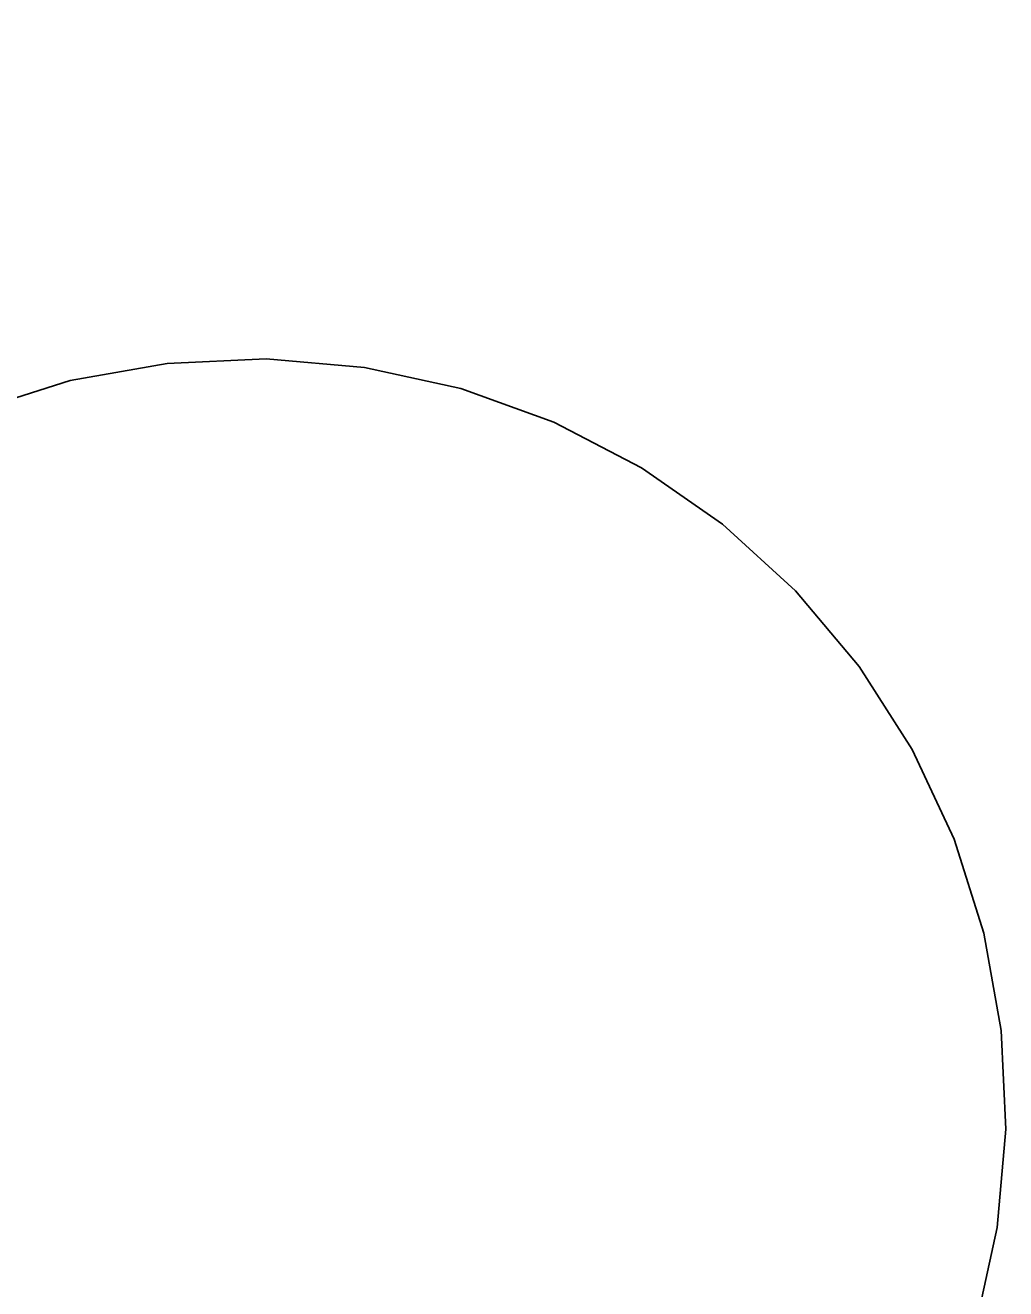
# Model space of a CAD drawing. Extents: x 6540402 to 6566579, y 5525343 to 5532423.
# Drawn here: x 6544561.3978 to 6544561.7223, y 5526304.423 to 5526304.8414 of the extents above; entities that cross this region are included whole.
import ezdxf

# ---------------------------------------------------------------- set-up
doc = ezdxf.new("R2010")
doc.units = 0
doc.layers.add('IR_ps_geometria', color=7, linetype='Continuous')
doc.layers.add('TOR_PS_T-tory projektowane', color=7, linetype='Continuous')

msp = doc.modelspace()

# ---------------------------------------------------------------- linework, layer by layer
at = {"layer": 'IR_ps_geometria'}
msp.add_lwpolyline([(6544561.38142, 5526304.71383), (6544561.4126, 5526304.72371), (6544561.44479, 5526304.72943), (6544561.47746, 5526304.73091), (6544561.51004, 5526304.7281), (6544561.54198, 5526304.72107), (6544561.57272, 5526304.70993), (6544561.60175, 5526304.69487), (6544561.62856, 5526304.67615), (6544561.65271, 5526304.65409), (6544561.67376, 5526304.62907), (6544561.69137, 5526304.60151), (6544561.70523, 5526304.57189), (6544561.71511, 5526304.54072), (6544561.72083, 5526304.50852), (6544561.7223, 5526304.47585), (6544561.7195, 5526304.44327), (6544561.71247, 5526304.41134)], dxfattribs=at)
msp.add_lwpolyline([(6544561.38142, 5526304.71383), (6544561.4126, 5526304.72371), (6544561.44479, 5526304.72943), (6544561.47746, 5526304.73091), (6544561.51004, 5526304.7281), (6544561.54198, 5526304.72107), (6544561.57272, 5526304.70993), (6544561.60175, 5526304.69487), (6544561.62856, 5526304.67615), (6544561.65271, 5526304.65409), (6544561.67376, 5526304.62907), (6544561.69137, 5526304.60151), (6544561.70523, 5526304.57189), (6544561.71511, 5526304.54072), (6544561.72083, 5526304.50852), (6544561.7223, 5526304.47585), (6544561.7195, 5526304.44327), (6544561.71247, 5526304.41134)], dxfattribs=at)
msp.add_lwpolyline([(6544561.38142, 5526304.71383), (6544561.4126, 5526304.72371), (6544561.44479, 5526304.72943), (6544561.47746, 5526304.73091), (6544561.51004, 5526304.7281), (6544561.54198, 5526304.72107), (6544561.57272, 5526304.70993), (6544561.60175, 5526304.69487), (6544561.62856, 5526304.67615), (6544561.65271, 5526304.65409), (6544561.67376, 5526304.62907), (6544561.69137, 5526304.60151), (6544561.70523, 5526304.57189), (6544561.71511, 5526304.54072), (6544561.72083, 5526304.50852), (6544561.7223, 5526304.47585), (6544561.7195, 5526304.44327), (6544561.71247, 5526304.41134)], dxfattribs=at)
msp.add_lwpolyline([(6544561.38142, 5526304.71383), (6544561.4126, 5526304.72371), (6544561.44479, 5526304.72943), (6544561.47746, 5526304.73091), (6544561.51004, 5526304.7281), (6544561.54198, 5526304.72107), (6544561.57272, 5526304.70993), (6544561.60175, 5526304.69487), (6544561.62856, 5526304.67615), (6544561.65271, 5526304.65409), (6544561.67376, 5526304.62907), (6544561.69137, 5526304.60151), (6544561.70523, 5526304.57189), (6544561.71511, 5526304.54072), (6544561.72083, 5526304.50852), (6544561.7223, 5526304.47585), (6544561.7195, 5526304.44327), (6544561.71247, 5526304.41134)], dxfattribs=at)
msp.add_lwpolyline([(6544561.38142, 5526304.71383), (6544561.4126, 5526304.72371), (6544561.44479, 5526304.72943), (6544561.47746, 5526304.73091), (6544561.51004, 5526304.7281), (6544561.54198, 5526304.72107), (6544561.57272, 5526304.70993), (6544561.60175, 5526304.69487), (6544561.62856, 5526304.67615), (6544561.65271, 5526304.65409), (6544561.67376, 5526304.62907), (6544561.69137, 5526304.60151), (6544561.70523, 5526304.57189), (6544561.71511, 5526304.54072), (6544561.72083, 5526304.50852), (6544561.7223, 5526304.47585), (6544561.7195, 5526304.44327), (6544561.71247, 5526304.41134)], dxfattribs=at)
msp.add_lwpolyline([(6544561.38142, 5526304.71383), (6544561.4126, 5526304.72371), (6544561.44479, 5526304.72943), (6544561.47746, 5526304.73091), (6544561.51004, 5526304.7281), (6544561.54198, 5526304.72107), (6544561.57272, 5526304.70993), (6544561.60175, 5526304.69487), (6544561.62856, 5526304.67615), (6544561.65271, 5526304.65409), (6544561.67376, 5526304.62907), (6544561.69137, 5526304.60151), (6544561.70523, 5526304.57189), (6544561.71511, 5526304.54072), (6544561.72083, 5526304.50852), (6544561.7223, 5526304.47585), (6544561.7195, 5526304.44327), (6544561.71247, 5526304.41134)], dxfattribs=at)
msp.add_lwpolyline([(6544561.38142, 5526304.71383), (6544561.4126, 5526304.72371), (6544561.44479, 5526304.72943), (6544561.47746, 5526304.73091), (6544561.51004, 5526304.7281), (6544561.54198, 5526304.72107), (6544561.57272, 5526304.70993), (6544561.60175, 5526304.69487), (6544561.62856, 5526304.67615), (6544561.65271, 5526304.65409), (6544561.67376, 5526304.62907), (6544561.69137, 5526304.60151), (6544561.70523, 5526304.57189), (6544561.71511, 5526304.54072), (6544561.72083, 5526304.50852), (6544561.7223, 5526304.47585), (6544561.7195, 5526304.44327), (6544561.71247, 5526304.41134)], dxfattribs=at)
msp.add_lwpolyline([(6544561.38142, 5526304.71383), (6544561.4126, 5526304.72371), (6544561.44479, 5526304.72943), (6544561.47746, 5526304.73091), (6544561.51004, 5526304.7281), (6544561.54198, 5526304.72107), (6544561.57272, 5526304.70993), (6544561.60175, 5526304.69487), (6544561.62856, 5526304.67615), (6544561.65271, 5526304.65409), (6544561.67376, 5526304.62907), (6544561.69137, 5526304.60151), (6544561.70523, 5526304.57189), (6544561.71511, 5526304.54072), (6544561.72083, 5526304.50852), (6544561.7223, 5526304.47585), (6544561.7195, 5526304.44327), (6544561.71247, 5526304.41134)], dxfattribs=at)
msp.add_lwpolyline([(6544561.38142, 5526304.71383), (6544561.4126, 5526304.72371), (6544561.44479, 5526304.72943), (6544561.47746, 5526304.73091), (6544561.51004, 5526304.7281), (6544561.54198, 5526304.72107), (6544561.57272, 5526304.70993), (6544561.60175, 5526304.69487), (6544561.62856, 5526304.67615), (6544561.65271, 5526304.65409), (6544561.67376, 5526304.62907), (6544561.69137, 5526304.60151), (6544561.70523, 5526304.57189), (6544561.71511, 5526304.54072), (6544561.72083, 5526304.50852), (6544561.7223, 5526304.47585), (6544561.7195, 5526304.44327), (6544561.71247, 5526304.41134)], dxfattribs=at)
msp.add_lwpolyline([(6544561.38142, 5526304.71383), (6544561.4126, 5526304.72371), (6544561.44479, 5526304.72943), (6544561.47746, 5526304.73091), (6544561.51004, 5526304.7281), (6544561.54198, 5526304.72107), (6544561.57272, 5526304.70993), (6544561.60175, 5526304.69487), (6544561.62856, 5526304.67615), (6544561.65271, 5526304.65409), (6544561.67376, 5526304.62907), (6544561.69137, 5526304.60151), (6544561.70523, 5526304.57189), (6544561.71511, 5526304.54072), (6544561.72083, 5526304.50852), (6544561.7223, 5526304.47585), (6544561.7195, 5526304.44327), (6544561.71247, 5526304.41134)], dxfattribs=at)
msp.add_lwpolyline([(6544561.38142, 5526304.71383), (6544561.4126, 5526304.72371), (6544561.44479, 5526304.72943), (6544561.47746, 5526304.73091), (6544561.51004, 5526304.7281), (6544561.54198, 5526304.72107), (6544561.57272, 5526304.70993), (6544561.60175, 5526304.69487), (6544561.62856, 5526304.67615), (6544561.65271, 5526304.65409), (6544561.67376, 5526304.62907), (6544561.69137, 5526304.60151), (6544561.70523, 5526304.57189), (6544561.71511, 5526304.54072), (6544561.72083, 5526304.50852), (6544561.7223, 5526304.47585), (6544561.7195, 5526304.44327), (6544561.71247, 5526304.41134)], dxfattribs=at)
msp.add_lwpolyline([(6544561.38142, 5526304.71383), (6544561.4126, 5526304.72371), (6544561.44479, 5526304.72943), (6544561.47746, 5526304.73091), (6544561.51004, 5526304.7281), (6544561.54198, 5526304.72107), (6544561.57272, 5526304.70993), (6544561.60175, 5526304.69487), (6544561.62856, 5526304.67615), (6544561.65271, 5526304.65409), (6544561.67376, 5526304.62907), (6544561.69137, 5526304.60151), (6544561.70523, 5526304.57189), (6544561.71511, 5526304.54072), (6544561.72083, 5526304.50852), (6544561.7223, 5526304.47585), (6544561.7195, 5526304.44327), (6544561.71247, 5526304.41134)], dxfattribs=at)
msp.add_lwpolyline([(6544561.38142, 5526304.71383), (6544561.4126, 5526304.72371), (6544561.44479, 5526304.72943), (6544561.47746, 5526304.73091), (6544561.51004, 5526304.7281), (6544561.54198, 5526304.72107), (6544561.57272, 5526304.70993), (6544561.60175, 5526304.69487), (6544561.62856, 5526304.67615), (6544561.65271, 5526304.65409), (6544561.67376, 5526304.62907), (6544561.69137, 5526304.60151), (6544561.70523, 5526304.57189), (6544561.71511, 5526304.54072), (6544561.72083, 5526304.50852), (6544561.7223, 5526304.47585), (6544561.7195, 5526304.44327), (6544561.71247, 5526304.41134)], dxfattribs=at)
msp.add_lwpolyline([(6544561.38142, 5526304.71383), (6544561.4126, 5526304.72371), (6544561.44479, 5526304.72943), (6544561.47746, 5526304.73091), (6544561.51004, 5526304.7281), (6544561.54198, 5526304.72107), (6544561.57272, 5526304.70993), (6544561.60175, 5526304.69487), (6544561.62856, 5526304.67615), (6544561.65271, 5526304.65409), (6544561.67376, 5526304.62907), (6544561.69137, 5526304.60151), (6544561.70523, 5526304.57189), (6544561.71511, 5526304.54072), (6544561.72083, 5526304.50852), (6544561.7223, 5526304.47585), (6544561.7195, 5526304.44327), (6544561.71247, 5526304.41134)], dxfattribs=at)
msp.add_lwpolyline([(6544561.38142, 5526304.71383), (6544561.4126, 5526304.72371), (6544561.44479, 5526304.72943), (6544561.47746, 5526304.73091), (6544561.51004, 5526304.7281), (6544561.54198, 5526304.72107), (6544561.57272, 5526304.70993), (6544561.60175, 5526304.69487), (6544561.62856, 5526304.67615), (6544561.65271, 5526304.65409), (6544561.67376, 5526304.62907), (6544561.69137, 5526304.60151), (6544561.70523, 5526304.57189), (6544561.71511, 5526304.54072), (6544561.72083, 5526304.50852), (6544561.7223, 5526304.47585), (6544561.7195, 5526304.44327), (6544561.71247, 5526304.41134)], dxfattribs=at)
msp.add_lwpolyline([(6544561.38142, 5526304.71383), (6544561.4126, 5526304.72371), (6544561.44479, 5526304.72943), (6544561.47746, 5526304.73091), (6544561.51004, 5526304.7281), (6544561.54198, 5526304.72107), (6544561.57272, 5526304.70993), (6544561.60175, 5526304.69487), (6544561.62856, 5526304.67615), (6544561.65271, 5526304.65409), (6544561.67376, 5526304.62907), (6544561.69137, 5526304.60151), (6544561.70523, 5526304.57189), (6544561.71511, 5526304.54072), (6544561.72083, 5526304.50852), (6544561.7223, 5526304.47585), (6544561.7195, 5526304.44327), (6544561.71247, 5526304.41134)], dxfattribs=at)
msp.add_lwpolyline([(6544561.38142, 5526304.71383), (6544561.4126, 5526304.72371), (6544561.44479, 5526304.72943), (6544561.47746, 5526304.73091), (6544561.51004, 5526304.7281), (6544561.54198, 5526304.72107), (6544561.57272, 5526304.70993), (6544561.60175, 5526304.69487), (6544561.62856, 5526304.67615), (6544561.65271, 5526304.65409), (6544561.67376, 5526304.62907), (6544561.69137, 5526304.60151), (6544561.70523, 5526304.57189), (6544561.71511, 5526304.54072), (6544561.72083, 5526304.50852), (6544561.7223, 5526304.47585), (6544561.7195, 5526304.44327), (6544561.71247, 5526304.41134)], dxfattribs=at)
msp.add_lwpolyline([(6544561.38142, 5526304.71383), (6544561.4126, 5526304.72371), (6544561.44479, 5526304.72943), (6544561.47746, 5526304.73091), (6544561.51004, 5526304.7281), (6544561.54198, 5526304.72107), (6544561.57272, 5526304.70993), (6544561.60175, 5526304.69487), (6544561.62856, 5526304.67615), (6544561.65271, 5526304.65409), (6544561.67376, 5526304.62907), (6544561.69137, 5526304.60151), (6544561.70523, 5526304.57189), (6544561.71511, 5526304.54072), (6544561.72083, 5526304.50852), (6544561.7223, 5526304.47585), (6544561.7195, 5526304.44327), (6544561.71247, 5526304.41134)], dxfattribs=at)
msp.add_lwpolyline([(6544561.38142, 5526304.71383), (6544561.4126, 5526304.72371), (6544561.44479, 5526304.72943), (6544561.47746, 5526304.73091), (6544561.51004, 5526304.7281), (6544561.54198, 5526304.72107), (6544561.57272, 5526304.70993), (6544561.60175, 5526304.69487), (6544561.62856, 5526304.67615), (6544561.65271, 5526304.65409), (6544561.67376, 5526304.62907), (6544561.69137, 5526304.60151), (6544561.70523, 5526304.57189), (6544561.71511, 5526304.54072), (6544561.72083, 5526304.50852), (6544561.7223, 5526304.47585), (6544561.7195, 5526304.44327), (6544561.71247, 5526304.41134)], dxfattribs=at)
msp.add_lwpolyline([(6544561.38142, 5526304.71383), (6544561.4126, 5526304.72371), (6544561.44479, 5526304.72943), (6544561.47746, 5526304.73091), (6544561.51004, 5526304.7281), (6544561.54198, 5526304.72107), (6544561.57272, 5526304.70993), (6544561.60175, 5526304.69487), (6544561.62856, 5526304.67615), (6544561.65271, 5526304.65409), (6544561.67376, 5526304.62907), (6544561.69137, 5526304.60151), (6544561.70523, 5526304.57189), (6544561.71511, 5526304.54072), (6544561.72083, 5526304.50852), (6544561.7223, 5526304.47585), (6544561.7195, 5526304.44327), (6544561.71247, 5526304.41134)], dxfattribs=at)
msp.add_lwpolyline([(6544561.38142, 5526304.71383), (6544561.4126, 5526304.72371), (6544561.44479, 5526304.72943), (6544561.47746, 5526304.73091), (6544561.51004, 5526304.7281), (6544561.54198, 5526304.72107), (6544561.57272, 5526304.70993), (6544561.60175, 5526304.69487), (6544561.62856, 5526304.67615), (6544561.65271, 5526304.65409), (6544561.67376, 5526304.62907), (6544561.69137, 5526304.60151), (6544561.70523, 5526304.57189), (6544561.71511, 5526304.54072), (6544561.72083, 5526304.50852), (6544561.7223, 5526304.47585), (6544561.7195, 5526304.44327), (6544561.71247, 5526304.41134)], dxfattribs=at)
msp.add_lwpolyline([(6544561.38142, 5526304.71383), (6544561.4126, 5526304.72371), (6544561.44479, 5526304.72943), (6544561.47746, 5526304.73091), (6544561.51004, 5526304.7281), (6544561.54198, 5526304.72107), (6544561.57272, 5526304.70993), (6544561.60175, 5526304.69487), (6544561.62856, 5526304.67615), (6544561.65271, 5526304.65409), (6544561.67376, 5526304.62907), (6544561.69137, 5526304.60151), (6544561.70523, 5526304.57189), (6544561.71511, 5526304.54072), (6544561.72083, 5526304.50852), (6544561.7223, 5526304.47585), (6544561.7195, 5526304.44327), (6544561.71247, 5526304.41134)], dxfattribs=at)
msp.add_lwpolyline([(6544561.38142, 5526304.71383), (6544561.4126, 5526304.72371), (6544561.44479, 5526304.72943), (6544561.47746, 5526304.73091), (6544561.51004, 5526304.7281), (6544561.54198, 5526304.72107), (6544561.57272, 5526304.70993), (6544561.60175, 5526304.69487), (6544561.62856, 5526304.67615), (6544561.65271, 5526304.65409), (6544561.67376, 5526304.62907), (6544561.69137, 5526304.60151), (6544561.70523, 5526304.57189), (6544561.71511, 5526304.54072), (6544561.72083, 5526304.50852), (6544561.7223, 5526304.47585), (6544561.7195, 5526304.44327), (6544561.71247, 5526304.41134)], dxfattribs=at)
msp.add_lwpolyline([(6544561.38142, 5526304.71383), (6544561.4126, 5526304.72371), (6544561.44479, 5526304.72943), (6544561.47746, 5526304.73091), (6544561.51004, 5526304.7281), (6544561.54198, 5526304.72107), (6544561.57272, 5526304.70993), (6544561.60175, 5526304.69487), (6544561.62856, 5526304.67615), (6544561.65271, 5526304.65409), (6544561.67376, 5526304.62907), (6544561.69137, 5526304.60151), (6544561.70523, 5526304.57189), (6544561.71511, 5526304.54072), (6544561.72083, 5526304.50852), (6544561.7223, 5526304.47585), (6544561.7195, 5526304.44327), (6544561.71247, 5526304.41134)], dxfattribs=at)
msp.add_lwpolyline([(6544561.38142, 5526304.71383), (6544561.4126, 5526304.72371), (6544561.44479, 5526304.72943), (6544561.47746, 5526304.73091), (6544561.51004, 5526304.7281), (6544561.54198, 5526304.72107), (6544561.57272, 5526304.70993), (6544561.60175, 5526304.69487), (6544561.62856, 5526304.67615), (6544561.65271, 5526304.65409), (6544561.67376, 5526304.62907), (6544561.69137, 5526304.60151), (6544561.70523, 5526304.57189), (6544561.71511, 5526304.54072), (6544561.72083, 5526304.50852), (6544561.7223, 5526304.47585), (6544561.7195, 5526304.44327), (6544561.71247, 5526304.41134)], dxfattribs=at)
msp.add_lwpolyline([(6544561.38142, 5526304.71383), (6544561.4126, 5526304.72371), (6544561.44479, 5526304.72943), (6544561.47746, 5526304.73091), (6544561.51004, 5526304.7281), (6544561.54198, 5526304.72107), (6544561.57272, 5526304.70993), (6544561.60175, 5526304.69487), (6544561.62856, 5526304.67615), (6544561.65271, 5526304.65409), (6544561.67376, 5526304.62907), (6544561.69137, 5526304.60151), (6544561.70523, 5526304.57189), (6544561.71511, 5526304.54072), (6544561.72083, 5526304.50852), (6544561.7223, 5526304.47585), (6544561.7195, 5526304.44327), (6544561.71247, 5526304.41134)], dxfattribs=at)
msp.add_lwpolyline([(6544561.38142, 5526304.71383), (6544561.4126, 5526304.72371), (6544561.44479, 5526304.72943), (6544561.47746, 5526304.73091), (6544561.51004, 5526304.7281), (6544561.54198, 5526304.72107), (6544561.57272, 5526304.70993), (6544561.60175, 5526304.69487), (6544561.62856, 5526304.67615), (6544561.65271, 5526304.65409), (6544561.67376, 5526304.62907), (6544561.69137, 5526304.60151), (6544561.70523, 5526304.57189), (6544561.71511, 5526304.54072), (6544561.72083, 5526304.50852), (6544561.7223, 5526304.47585), (6544561.7195, 5526304.44327), (6544561.71247, 5526304.41134)], dxfattribs=at)
msp.add_lwpolyline([(6544561.38142, 5526304.71383), (6544561.4126, 5526304.72371), (6544561.44479, 5526304.72943), (6544561.47746, 5526304.73091), (6544561.51004, 5526304.7281), (6544561.54198, 5526304.72107), (6544561.57272, 5526304.70993), (6544561.60175, 5526304.69487), (6544561.62856, 5526304.67615), (6544561.65271, 5526304.65409), (6544561.67376, 5526304.62907), (6544561.69137, 5526304.60151), (6544561.70523, 5526304.57189), (6544561.71511, 5526304.54072), (6544561.72083, 5526304.50852), (6544561.7223, 5526304.47585), (6544561.7195, 5526304.44327), (6544561.71247, 5526304.41134)], dxfattribs=at)
msp.add_lwpolyline([(6544561.38142, 5526304.71383), (6544561.4126, 5526304.72371), (6544561.44479, 5526304.72943), (6544561.47746, 5526304.73091), (6544561.51004, 5526304.7281), (6544561.54198, 5526304.72107), (6544561.57272, 5526304.70993), (6544561.60175, 5526304.69487), (6544561.62856, 5526304.67615), (6544561.65271, 5526304.65409), (6544561.67376, 5526304.62907), (6544561.69137, 5526304.60151), (6544561.70523, 5526304.57189), (6544561.71511, 5526304.54072), (6544561.72083, 5526304.50852), (6544561.7223, 5526304.47585), (6544561.7195, 5526304.44327), (6544561.71247, 5526304.41134)], dxfattribs=at)
msp.add_lwpolyline([(6544561.38142, 5526304.71383), (6544561.4126, 5526304.72371), (6544561.44479, 5526304.72943), (6544561.47746, 5526304.73091), (6544561.51004, 5526304.7281), (6544561.54198, 5526304.72107), (6544561.57272, 5526304.70993), (6544561.60175, 5526304.69487), (6544561.62856, 5526304.67615), (6544561.65271, 5526304.65409), (6544561.67376, 5526304.62907), (6544561.69137, 5526304.60151), (6544561.70523, 5526304.57189), (6544561.71511, 5526304.54072), (6544561.72083, 5526304.50852), (6544561.7223, 5526304.47585), (6544561.7195, 5526304.44327), (6544561.71247, 5526304.41134)], dxfattribs=at)
msp.add_lwpolyline([(6544561.38142, 5526304.71383), (6544561.4126, 5526304.72371), (6544561.44479, 5526304.72943), (6544561.47746, 5526304.73091), (6544561.51004, 5526304.7281), (6544561.54198, 5526304.72107), (6544561.57272, 5526304.70993), (6544561.60175, 5526304.69487), (6544561.62856, 5526304.67615), (6544561.65271, 5526304.65409), (6544561.67376, 5526304.62907), (6544561.69137, 5526304.60151), (6544561.70523, 5526304.57189), (6544561.71511, 5526304.54072), (6544561.72083, 5526304.50852), (6544561.7223, 5526304.47585), (6544561.7195, 5526304.44327), (6544561.71247, 5526304.41134)], dxfattribs=at)
msp.add_lwpolyline([(6544561.38142, 5526304.71383), (6544561.4126, 5526304.72371), (6544561.44479, 5526304.72943), (6544561.47746, 5526304.73091), (6544561.51004, 5526304.7281), (6544561.54198, 5526304.72107), (6544561.57272, 5526304.70993), (6544561.60175, 5526304.69487), (6544561.62856, 5526304.67615), (6544561.65271, 5526304.65409), (6544561.67376, 5526304.62907), (6544561.69137, 5526304.60151), (6544561.70523, 5526304.57189), (6544561.71511, 5526304.54072), (6544561.72083, 5526304.50852), (6544561.7223, 5526304.47585), (6544561.7195, 5526304.44327), (6544561.71247, 5526304.41134)], dxfattribs=at)
msp.add_lwpolyline([(6544561.38142, 5526304.71383), (6544561.4126, 5526304.72371), (6544561.44479, 5526304.72943), (6544561.47746, 5526304.73091), (6544561.51004, 5526304.7281), (6544561.54198, 5526304.72107), (6544561.57272, 5526304.70993), (6544561.60175, 5526304.69487), (6544561.62856, 5526304.67615), (6544561.65271, 5526304.65409), (6544561.67376, 5526304.62907), (6544561.69137, 5526304.60151), (6544561.70523, 5526304.57189), (6544561.71511, 5526304.54072), (6544561.72083, 5526304.50852), (6544561.7223, 5526304.47585), (6544561.7195, 5526304.44327), (6544561.71247, 5526304.41134)], dxfattribs=at)
msp.add_lwpolyline([(6544561.38142, 5526304.71383), (6544561.4126, 5526304.72371), (6544561.44479, 5526304.72943), (6544561.47746, 5526304.73091), (6544561.51004, 5526304.7281), (6544561.54198, 5526304.72107), (6544561.57272, 5526304.70993), (6544561.60175, 5526304.69487), (6544561.62856, 5526304.67615), (6544561.65271, 5526304.65409), (6544561.67376, 5526304.62907), (6544561.69137, 5526304.60151), (6544561.70523, 5526304.57189), (6544561.71511, 5526304.54072), (6544561.72083, 5526304.50852), (6544561.7223, 5526304.47585), (6544561.7195, 5526304.44327), (6544561.71247, 5526304.41134)], dxfattribs=at)
msp.add_lwpolyline([(6544561.38142, 5526304.71383), (6544561.4126, 5526304.72371), (6544561.44479, 5526304.72943), (6544561.47746, 5526304.73091), (6544561.51004, 5526304.7281), (6544561.54198, 5526304.72107), (6544561.57272, 5526304.70993), (6544561.60175, 5526304.69487), (6544561.62856, 5526304.67615), (6544561.65271, 5526304.65409), (6544561.67376, 5526304.62907), (6544561.69137, 5526304.60151), (6544561.70523, 5526304.57189), (6544561.71511, 5526304.54072), (6544561.72083, 5526304.50852), (6544561.7223, 5526304.47585), (6544561.7195, 5526304.44327), (6544561.71247, 5526304.41134)], dxfattribs=at)
at = {"layer": 'TOR_PS_T-tory projektowane'}
msp.add_arc((6544364.71251, 5525978.5795), 380.291, 58.8301854, 65.1703774, dxfattribs=at)

doc.saveas('drawing.dxf')
